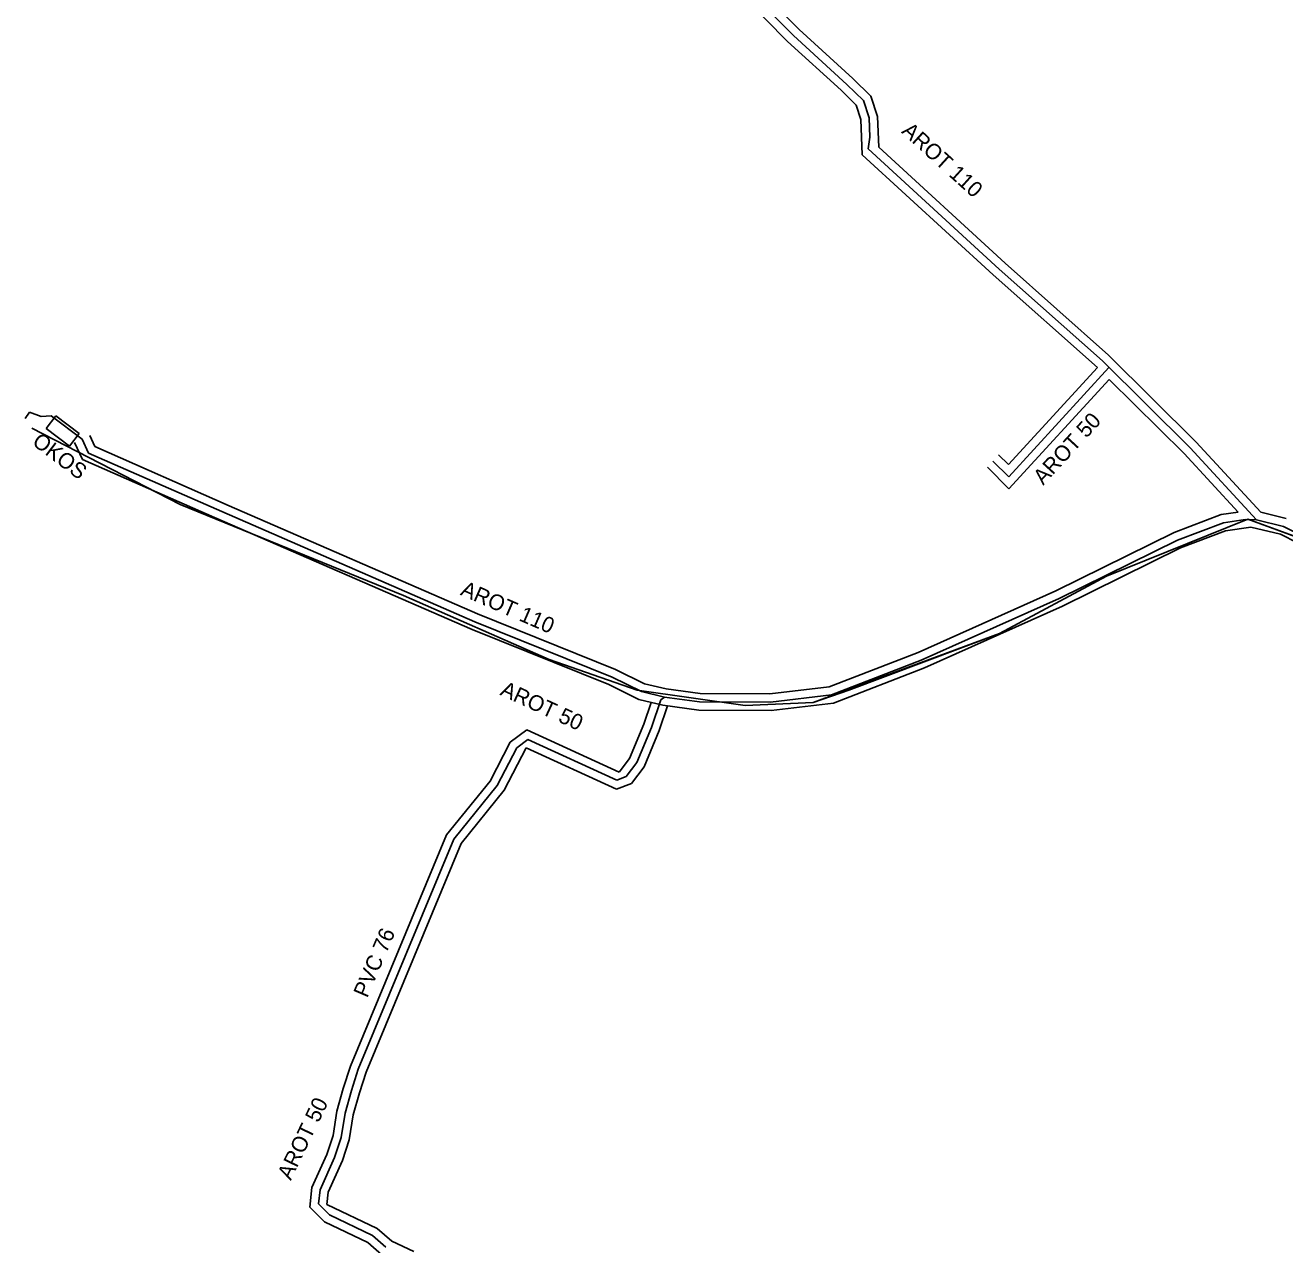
# Model space of a CAD drawing. Extents: x -651943 to -618711, y -1138561 to -1100552.
# Drawn here: x -640814.5 to -640754.1, y -1115009.4 to -1114950.9 of the extents above; entities that cross this region are included whole.
import ezdxf

# ---------------------------------------------------------------- set-up
doc = ezdxf.new("R2010")
doc.units = 0
for name, color, linetype in [('KT optika', 7, 'Continuous'), ('KT trasa', 7, 'Continuous'), ('KT zařízení', 7, 'Continuous')]:
    doc.layers.add(name, color=color, linetype=linetype)

msp = doc.modelspace()

# ---------------------------------------------------------------- linework, layer by layer
at = {"layer": 'KT optika'}
for p, q in [((-640782.74, -1114946.23), (-640777.63, -1114951.43)), ((-640777.63, -1114951.43), (-640775.06, -1114953.77)), ((-640775.06, -1114953.77), (-640774.26, -1114954.55)), ((-640774.26, -1114954.55), (-640774, -1114955.38)), ((-640774, -1114955.38), (-640773.96, -1114956.3)), ((-640773.96, -1114956.3), (-640774.05, -1114956.86)), ((-640767.754, -1114962.627), (-640774.05, -1114956.86)), ((-640762.805, -1114967.032), (-640767.754, -1114962.627)), ((-640758.602, -1114971.199), (-640762.805, -1114967.032)), ((-640762.494, -1114967.341), (-640767.302, -1114972.584)), ((-640814.26, -1114969.49), (-640814.472, -1114969.793)), ((-640813.7, -1114969.69), (-640814.26, -1114969.49)), ((-640813.224, -1114969.659), (-640813.7, -1114969.69)), ((-640813.224, -1114969.659), (-640811.74, -1114970.784)), ((-640811.43, -1114971.45), (-640811.74, -1114970.784)), ((-640805.04, -1114974.26), (-640811.43, -1114971.45)), ((-640755.422, -1114974.651), (-640758.602, -1114971.199)), ((-640767.302, -1114972.584), (-640768.056, -1114971.832)), ((-640792.91, -1114979.54), (-640805.04, -1114974.26)), ((-640757.008, -1114974.793), (-640759.214, -1114975.626)), ((-640755.955, -1114974.634), (-640757.008, -1114974.793)), ((-640755.422, -1114974.651), (-640755.955, -1114974.634)), ((-640754.13, -1114974.969), (-640755.422, -1114974.651)), ((-640753.116, -1114975.485), (-640754.13, -1114974.969)), ((-640759.214, -1114975.626), (-640764.878, -1114978.424)), ((-640764.878, -1114978.424), (-640771.497, -1114981.379)), ((-640786.32, -1114982.19), (-640792.91, -1114979.54)), ((-640771.497, -1114981.379), (-640775.809, -1114983.046)), ((-640784.91, -1114982.89), (-640786.32, -1114982.19)), ((-640783.81, -1114983.15), (-640784.91, -1114982.89)), ((-640783.988, -1114983.282), (-640784.435, -1114984.606)), ((-640783.81, -1114983.15), (-640783.988, -1114983.282)), ((-640782.129, -1114983.383), (-640783.81, -1114983.15)), ((-640778.73, -1114983.403), (-640782.129, -1114983.383)), ((-640775.809, -1114983.046), (-640778.73, -1114983.403)), ((-640784.435, -1114984.606), (-640785.139, -1114986.297)), ((-640790.364, -1114985.18), (-640790.891, -1114985.579)), ((-640786.097, -1114987.142), (-640790.364, -1114985.18)), ((-640790.891, -1114985.579), (-640791.834, -1114987.397)), ((-640785.139, -1114986.297), (-640785.65, -1114986.967)), ((-640785.65, -1114986.967), (-640786.097, -1114987.142)), ((-640791.834, -1114987.397), (-640793.917, -1114989.966)), ((-640793.917, -1114989.966), (-640798.5, -1115000.99)), ((-640798.5, -1115000.99), (-640798.83, -1115002.02)), ((-640798.83, -1115002.02), (-640799.13, -1115003.1)), ((-640799.13, -1115003.1), (-640799.32, -1115004.28)), ((-640799.32, -1115004.28), (-640799.63, -1115005.23)), ((-640799.63, -1115005.23), (-640800.33, -1115006.78)), ((-640800.33, -1115006.78), (-640800.4, -1115007.46)), ((-640800.4, -1115007.46), (-640799.88, -1115007.98)), ((-640799.88, -1115007.98), (-640797.81, -1115008.97)), ((-640797.81, -1115008.97), (-640797.18, -1115009.53))]:
    msp.add_line(p, q, dxfattribs=at)
msp.add_lwpolyline([(-640750.138, -1114976.71), (-640755.828, -1114974.62), (-640762.618, -1114977.35), (-640767.748, -1114980.1), (-640776.688, -1114983.41), (-640779.948, -1114983.55), (-640785.118, -1114982.82), (-640789.348, -1114981.35), (-640796.328, -1114978.28), (-640807.038, -1114973.91), (-640814.148, -1114970.26)], dxfattribs=at)
at = {"layer": 'KT trasa'}
for p, q in [((-640782.74, -1114946.23), (-640777.63, -1114951.43)), ((-640777.63, -1114951.43), (-640775.06, -1114953.77)), ((-640775.06, -1114953.77), (-640774.26, -1114954.55)), ((-640774.26, -1114954.55), (-640774, -1114955.38)), ((-640774, -1114955.38), (-640773.96, -1114956.3)), ((-640773.96, -1114956.3), (-640774.05, -1114956.86)), ((-640767.754, -1114962.627), (-640774.05, -1114956.86)), ((-640762.805, -1114967.032), (-640767.754, -1114962.627)), ((-640758.602, -1114971.199), (-640762.805, -1114967.032)), ((-640762.494, -1114967.341), (-640767.302, -1114972.584)), ((-640814.26, -1114969.49), (-640814.472, -1114969.793)), ((-640813.7, -1114969.69), (-640814.26, -1114969.49)), ((-640813.224, -1114969.659), (-640813.7, -1114969.69)), ((-640813.224, -1114969.659), (-640811.74, -1114970.784)), ((-640807.038, -1114973.91), (-640814.148, -1114970.26)), ((-640811.43, -1114971.45), (-640811.74, -1114970.784)), ((-640805.04, -1114974.26), (-640811.43, -1114971.45)), ((-640755.422, -1114974.651), (-640758.602, -1114971.199)), ((-640767.302, -1114972.584), (-640768.056, -1114971.832)), ((-640796.328, -1114978.28), (-640807.038, -1114973.91)), ((-640792.91, -1114979.54), (-640805.04, -1114974.26)), ((-640755.828, -1114974.62), (-640762.618, -1114977.35)), ((-640757.008, -1114974.793), (-640759.214, -1114975.626)), ((-640755.955, -1114974.634), (-640757.008, -1114974.793)), ((-640755.422, -1114974.651), (-640755.955, -1114974.634)), ((-640750.138, -1114976.71), (-640755.828, -1114974.62)), ((-640754.13, -1114974.969), (-640755.422, -1114974.651)), ((-640753.116, -1114975.485), (-640754.13, -1114974.969)), ((-640759.214, -1114975.626), (-640764.878, -1114978.424)), ((-640762.618, -1114977.35), (-640767.748, -1114980.1)), ((-640789.348, -1114981.35), (-640796.328, -1114978.28)), ((-640764.878, -1114978.424), (-640771.497, -1114981.379)), ((-640786.32, -1114982.19), (-640792.91, -1114979.54)), ((-640767.748, -1114980.1), (-640774.968, -1114982.82)), ((-640785.118, -1114982.82), (-640789.348, -1114981.35)), ((-640771.497, -1114981.379), (-640775.809, -1114983.046)), ((-640784.91, -1114982.89), (-640786.32, -1114982.19)), ((-640779.948, -1114983.55), (-640785.118, -1114982.82)), ((-640783.81, -1114983.15), (-640784.91, -1114982.89)), ((-640774.968, -1114982.82), (-640776.688, -1114983.41)), ((-640783.988, -1114983.282), (-640784.435, -1114984.606)), ((-640783.81, -1114983.15), (-640783.988, -1114983.282)), ((-640782.129, -1114983.383), (-640783.81, -1114983.15)), ((-640778.73, -1114983.403), (-640782.129, -1114983.383)), ((-640776.688, -1114983.41), (-640779.948, -1114983.55)), ((-640775.809, -1114983.046), (-640778.73, -1114983.403)), ((-640784.435, -1114984.606), (-640785.139, -1114986.297)), ((-640790.364, -1114985.18), (-640790.891, -1114985.579)), ((-640786.097, -1114987.142), (-640790.364, -1114985.18)), ((-640790.891, -1114985.579), (-640791.834, -1114987.397)), ((-640785.139, -1114986.297), (-640785.65, -1114986.967)), ((-640785.65, -1114986.967), (-640786.097, -1114987.142)), ((-640791.834, -1114987.397), (-640793.917, -1114989.966)), ((-640793.917, -1114989.966), (-640798.5, -1115000.99)), ((-640798.5, -1115000.99), (-640798.83, -1115002.02)), ((-640798.83, -1115002.02), (-640799.13, -1115003.1)), ((-640799.13, -1115003.1), (-640799.32, -1115004.28)), ((-640799.32, -1115004.28), (-640799.63, -1115005.23)), ((-640799.63, -1115005.23), (-640800.33, -1115006.78)), ((-640800.33, -1115006.78), (-640800.4, -1115007.46)), ((-640800.4, -1115007.46), (-640799.88, -1115007.98)), ((-640799.88, -1115007.98), (-640797.81, -1115008.97)), ((-640797.81, -1115008.97), (-640797.18, -1115009.53))]:
    msp.add_line(p, q, dxfattribs=at)
at = {"layer": 'KT zařízení'}
for p, q in [((-640782.479, -1114945.923), (-640777.348, -1114951.145)), ((-640783, -1114946.536), (-640777.911, -1114951.714)), ((-640777.348, -1114951.145), (-640774.778, -1114953.485)), ((-640777.911, -1114951.714), (-640775.341, -1114954.054)), ((-640774.778, -1114953.485), (-640773.908, -1114954.333)), ((-640775.341, -1114954.054), (-640774.611, -1114954.766)), ((-640773.908, -1114954.333), (-640773.602, -1114955.31)), ((-640774.611, -1114954.766), (-640774.397, -1114955.449)), ((-640774.397, -1114955.449), (-640774.323, -1114957.152)), ((-640773.602, -1114955.31), (-640773.538, -1114956.786)), ((-640767.466, -1114962.348), (-640773.538, -1114956.786)), ((-640768.041, -1114962.905), (-640774.323, -1114957.152)), ((-640762.521, -1114966.749), (-640767.466, -1114962.348)), ((-640763.046, -1114967.351), (-640768.041, -1114962.905)), ((-640758.308, -1114970.926), (-640762.521, -1114966.749)), ((-640763.046, -1114967.351), (-640767.314, -1114972.005)), ((-640762.48, -1114967.917), (-640767.289, -1114973.161)), ((-640758.895, -1114971.471), (-640762.48, -1114967.917)), ((-640813.461, -1114970.277), (-640813, -1114969.67)), ((-640813, -1114969.67), (-640811.88, -1114970.52)), ((-640813.461, -1114970.277), (-640812.35, -1114971.12)), ((-640811.88, -1114970.52), (-640812.35, -1114971.12)), ((-640811.728, -1114971.756), (-640812.102, -1114970.952)), ((-640811.131, -1114971.143), (-640811.377, -1114970.615)), ((-640755.208, -1114974.291), (-640758.308, -1114970.926)), ((-640804.683, -1114973.979), (-640811.131, -1114971.143)), ((-640767.314, -1114972.005), (-640767.792, -1114971.528)), ((-640756.305, -1114974.282), (-640758.895, -1114971.471)), ((-640805.397, -1114974.54), (-640811.728, -1114971.756)), ((-640767.289, -1114973.161), (-640768.318, -1114972.135)), ((-640793.039, -1114979.919), (-640805.397, -1114974.54)), ((-640792.78, -1114979.16), (-640804.683, -1114973.979)), ((-640757.111, -1114974.404), (-640759.37, -1114975.257)), ((-640756.305, -1114974.282), (-640757.111, -1114974.404)), ((-640753.989, -1114974.591), (-640755.208, -1114974.291)), ((-640756.904, -1114975.181), (-640759.057, -1114975.994)), ((-640755.686, -1114974.997), (-640756.904, -1114975.181)), ((-640754.27, -1114975.346), (-640755.686, -1114974.997)), ((-640759.37, -1114975.257), (-640765.039, -1114978.057)), ((-640753.456, -1114975.76), (-640754.27, -1114975.346)), ((-640759.057, -1114975.994), (-640764.716, -1114978.79)), ((-640765.039, -1114978.057), (-640771.649, -1114981.008)), ((-640764.716, -1114978.79), (-640771.344, -1114981.749)), ((-640786.16, -1114981.822), (-640792.78, -1114979.16)), ((-640786.479, -1114982.557), (-640793.039, -1114979.919)), ((-640771.649, -1114981.008), (-640775.907, -1114982.654)), ((-640784.774, -1114982.51), (-640786.16, -1114981.822)), ((-640771.344, -1114981.749), (-640775.71, -1114983.437)), ((-640785.045, -1114983.269), (-640786.479, -1114982.557)), ((-640783.735, -1114982.756), (-640784.774, -1114982.51)), ((-640782.094, -1114982.983), (-640783.735, -1114982.756)), ((-640778.76, -1114983.003), (-640782.094, -1114982.983)), ((-640775.907, -1114982.654), (-640778.76, -1114983.003)), ((-640783.884, -1114983.543), (-640785.045, -1114983.269)), ((-640784.452, -1114983.409), (-640784.805, -1114984.455)), ((-640783.665, -1114983.573), (-640784.064, -1114984.756)), ((-640782.163, -1114983.782), (-640783.884, -1114983.543)), ((-640775.71, -1114983.437), (-640778.699, -1114983.802)), ((-640778.699, -1114983.802), (-640782.163, -1114983.782)), ((-640790.413, -1114984.716), (-640791.205, -1114985.315)), ((-640785.988, -1114986.751), (-640790.413, -1114984.716)), ((-640784.805, -1114984.455), (-640785.488, -1114986.094)), ((-640784.064, -1114984.756), (-640784.789, -1114986.499)), ((-640791.205, -1114985.315), (-640792.172, -1114987.18)), ((-640790.442, -1114985.584), (-640791.495, -1114987.613)), ((-640786.11, -1114987.576), (-640790.442, -1114985.584)), ((-640785.488, -1114986.094), (-640785.988, -1114986.751)), ((-640784.789, -1114986.499), (-640785.399, -1114987.298)), ((-640792.172, -1114987.18), (-640794.264, -1114989.76)), ((-640791.495, -1114987.613), (-640793.569, -1114990.171)), ((-640785.399, -1114987.298), (-640786.11, -1114987.576)), ((-640794.264, -1114989.76), (-640798.874, -1115000.847)), ((-640793.569, -1114990.171), (-640798.125, -1115001.132)), ((-640798.874, -1115000.847), (-640799.216, -1115001.917)), ((-640798.125, -1115001.132), (-640798.443, -1115002.123)), ((-640799.216, -1115001.917), (-640799.52, -1115003.008)), ((-640798.443, -1115002.123), (-640798.739, -1115003.191)), ((-640799.52, -1115003.008), (-640799.708, -1115004.18)), ((-640798.739, -1115003.191), (-640798.931, -1115004.379)), ((-640799.708, -1115004.18), (-640800.005, -1115005.089)), ((-640798.931, -1115004.379), (-640799.254, -1115005.37)), ((-640800.005, -1115005.089), (-640800.72, -1115006.673)), ((-640799.254, -1115005.37), (-640799.939, -1115006.886)), ((-640800.72, -1115006.673), (-640800.816, -1115007.608)), ((-640799.939, -1115006.886), (-640800, -1115007.479)), ((-640800.816, -1115007.608), (-640800.113, -1115008.311)), ((-640800, -1115007.479), (-640797.587, -1115008.633)), ((-640800.113, -1115008.311), (-640798.032, -1115009.306)), ((-640797.587, -1115008.633), (-640796.895, -1115009.248)), ((-640798.032, -1115009.306), (-640797.37, -1115009.894)), ((-640796.895, -1115009.248), (-640795.837, -1115009.742))]:
    msp.add_line(p, q, dxfattribs=at)

# ---------------------------------------------------------------- texts
for s, rotation, p in [('AROT 110', 317.76658, (-640772.484, -1114956.07)), ('AROT 50', 47.47817, (-640765.648, -1114973.023)), ('OKOS', 322.80965, (-640814.186, -1114971.012)), ('AROT 110', 336.47803, (-640793.645, -1114978.238)), ('AROT 50', 335.30291, (-640791.738, -1114983.034)), ('PVC 76', 66.83337, (-640798.07, -1114997.614)), ('AROT 50', 64.31938, (-640801.735, -1115006.361))]:
    msp.add_text(s, height=0.75, rotation=rotation, dxfattribs=at).set_placement(p)

doc.saveas('drawing.dxf')
